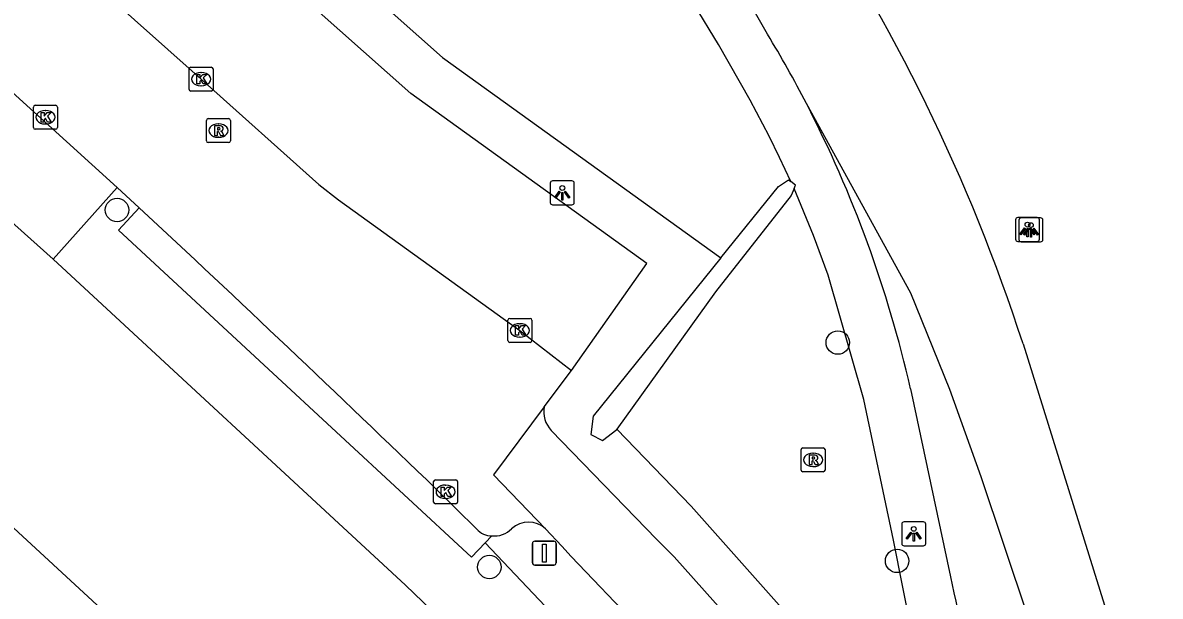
# Model space of a CAD drawing. Extents: x 157466 to 158888, y 383063 to 384677.
# Drawn here: x 158768.48 to 158815.94, y 383831.66 to 383855.58 of the extents above; entities that cross this region are included whole.
import ezdxf

# ---------------------------------------------------------------- set-up
doc = ezdxf.new("R2010")
doc.units = 0
for name, color, linetype in [('IMGEO_Berm_groen', 7, 'Continuous'), ('IMGEO_Boom', 7, 'Continuous'), ('IMGEO_Fietspad_gesloten', 7, 'Continuous'), ('IMGEO_Greppel_droge_sloot', 7, 'Continuous'), ('IMGEO_Kolk', 7, 'Continuous'), ('IMGEO_Lichtpunt', 7, 'Continuous'), ('IMGEO_Pand', 7, 'Continuous'), ('IMGEO_Parkeervlak_open', 7, 'Continuous'), ('IMGEO_Rijbaan_lokaal_open', 7, 'Continuous'), ('IMGEO_Rijbaan_regionaal_gesloten', 7, 'Continuous'), ('IMGEO_Rioolput', 7, 'Continuous'), ('IMGEO_Verkeersbordpaal', 7, 'Continuous'), ('IMGEO_Voetpad_open', 7, 'Continuous')]:
    doc.layers.add(name, color=color, linetype=linetype)

msp = doc.modelspace()

# ---------------------------------------------------------------- linework, layer by layer
at = {"layer": 'IMGEO_Berm_groen'}
for points in [[(158564.348, 384032.052), (158585.348, 384010.678), (158589.846, 384006.513), (158595.875, 384001.543), (158606.237, 383993.699), (158616.579, 383985.612), (158635.376, 383970.915), (158654.191, 383956.204), (158678.1, 383937.509), (158694.724, 383924.511), (158711.994, 383911.008), (158717.008, 383907.087), (158725.26, 383900.681), (158756.19, 383876.531), (158756.88, 383876.013), (158756.965, 383875.793), (158757.55, 383874.435), (158757.869, 383872.031), (158759.488, 383870.539), (158762.98, 383874.478), (158764.514, 383873.194), (158785.996, 383854.136), (158797.607, 383845.775)], [(158800.523, 383848.966), (158800.06, 383849.962), (158799.625, 383850.85), (158798.832, 383852.357), (158797.507, 383854.674), (158796.493, 383856.35), (158794.295, 383859.532)], [(158793.274, 383838.623), (158796.375, 383835.422), (158801.371, 383829.79), (158803.414, 383827.207), (158804.92, 383825.082), (158806.27, 383822.979), (158807.072, 383821.61), (158808.842, 383817.595), (158809.753, 383815.209), (158810.149, 383815.525), (158809.506, 383817.376), (158808.111, 383821.404), (158806.628, 383826.294), (158805.578, 383830.15), (158804.806, 383834.002), (158803.571, 383839.871), (158802.083, 383845.053), (158801.472, 383846.707), (158800.66, 383848.669)]]:
    msp.add_lwpolyline(points, dxfattribs=at)
at = {"layer": 'IMGEO_Boom'}
for centre in [(158772.417, 383847.774), (158802.486, 383842.242), (158804.961, 383833.133), (158787.95, 383832.878)]:
    msp.add_circle(centre, 0.489, dxfattribs=at)
at = {"layer": 'IMGEO_Fietspad_gesloten'}
for points in [[(158799.84, 383828.503), (158797.735, 383830.983), (158795.663, 383833.304), (158794.925, 383834.044), (158790.534, 383838.577)], [(158790.292, 383834.469), (158790.967, 383833.748), (158791.368, 383833.321), (158794.107, 383830.456), (158797.331, 383826.715)]]:
    msp.add_lwpolyline(points, dxfattribs=at)
msp.add_arc((158791.306, 383839.342), 1.087, 167.9877, 224.7413, dxfattribs=at)
at = {"layer": 'IMGEO_Greppel_droge_sloot'}
for points in [[(158797.607, 383845.775), (158800.016, 383848.756), (158800.432, 383849.037), (158800.523, 383848.966)], [(158800.66, 383848.669), (158800.718, 383848.815), (158800.523, 383848.966)], [(158800.66, 383848.669), (158800.542, 383848.375), (158797.377, 383844.357), (158793.274, 383838.623)], [(158797.607, 383845.775), (158792.274, 383839.176), (158792.183, 383838.411), (158792.669, 383838.158), (158793.273, 383838.622), (158793.274, 383838.623)]]:
    msp.add_lwpolyline(points, dxfattribs=at)
at = {"layer": 'IMGEO_Kolk'}
for p, q in [((158775.421, 383852.805), (158775.421, 383853.657)), ((158775.496, 383853.731), (158776.348, 383853.731)), ((158775.909, 383853.511), (158775.934, 383853.511)), ((158776.422, 383853.657), (158776.422, 383852.805)), ((158776.348, 383852.731), (158775.496, 383852.731)), ((158775.932, 383852.951), (158775.907, 383852.951)), ((158769.002, 383852.143), (158769.854, 383852.143)), ((158768.927, 383851.217), (158768.927, 383852.069)), ((158769.415, 383851.923), (158769.44, 383851.923)), ((158769.928, 383852.069), (158769.928, 383851.217)), ((158769.854, 383851.143), (158769.002, 383851.143)), ((158769.438, 383851.363), (158769.413, 383851.363)), ((158788.723, 383842.324), (158788.723, 383843.176)), ((158788.798, 383843.25), (158789.65, 383843.25)), ((158789.724, 383843.176), (158789.724, 383842.324)), ((158789.211, 383843.03), (158789.236, 383843.03)), ((158789.65, 383842.25), (158788.798, 383842.25)), ((158789.234, 383842.47), (158789.209, 383842.47)), ((158785.624, 383835.591), (158785.624, 383836.443)), ((158785.699, 383836.517), (158786.551, 383836.517)), ((158786.625, 383836.443), (158786.625, 383835.591)), ((158786.112, 383836.297), (158786.137, 383836.297)), ((158786.551, 383835.517), (158785.699, 383835.517)), ((158786.135, 383835.737), (158786.11, 383835.737))]:
    msp.add_line(p, q, dxfattribs=at)
for points in [[(158775.421, 383852.805), (158775.421, 383853.657)], [(158775.496, 383853.731), (158776.348, 383853.731)], [(158776.422, 383853.657), (158776.422, 383852.805)], [(158775.742, 383853.431), (158775.865, 383853.431), (158775.865, 383853.28), (158775.995, 383853.431), (158776.159, 383853.431), (158776.013, 383853.28), (158776.166, 383853.031), (158776.014, 383853.031), (158775.929, 383853.195), (158775.865, 383853.128), (158775.865, 383853.031), (158775.742, 383853.031), (158775.742, 383853.431)], [(158776.348, 383852.731), (158775.496, 383852.731)], [(158769.002, 383852.143), (158769.854, 383852.143)], [(158768.927, 383851.217), (158768.927, 383852.069)], [(158769.248, 383851.843), (158769.371, 383851.843), (158769.371, 383851.692), (158769.501, 383851.843), (158769.665, 383851.843), (158769.519, 383851.692), (158769.672, 383851.443), (158769.52, 383851.443), (158769.435, 383851.607), (158769.371, 383851.54), (158769.371, 383851.443), (158769.248, 383851.443), (158769.248, 383851.843)], [(158769.928, 383852.069), (158769.928, 383851.217)], [(158769.854, 383851.143), (158769.002, 383851.143)], [(158788.723, 383842.324), (158788.723, 383843.176)], [(158788.798, 383843.25), (158789.65, 383843.25)], [(158789.724, 383843.176), (158789.724, 383842.324)], [(158789.044, 383842.95), (158789.167, 383842.95), (158789.167, 383842.799), (158789.297, 383842.95), (158789.461, 383842.95), (158789.315, 383842.799), (158789.468, 383842.55), (158789.316, 383842.55), (158789.231, 383842.714), (158789.167, 383842.647), (158789.167, 383842.55), (158789.044, 383842.55), (158789.044, 383842.95)], [(158789.65, 383842.25), (158788.798, 383842.25)], [(158785.624, 383835.591), (158785.624, 383836.443)], [(158785.699, 383836.517), (158786.551, 383836.517)], [(158786.625, 383836.443), (158786.625, 383835.591)], [(158785.945, 383836.217), (158786.068, 383836.217), (158786.068, 383836.066), (158786.198, 383836.217), (158786.362, 383836.217), (158786.216, 383836.066), (158786.369, 383835.817), (158786.217, 383835.817), (158786.132, 383835.981), (158786.068, 383835.914), (158786.068, 383835.817), (158785.945, 383835.817), (158785.945, 383836.217)], [(158786.551, 383835.517), (158785.699, 383835.517)]]:
    msp.add_lwpolyline(points, dxfattribs=at)
for centre, start, end in [((158775.498, 383853.655), 91.552, 178.448), ((158775.498, 383853.655), 91.552, 178.448), ((158776.346, 383853.655), 1.552, 88.448), ((158776.346, 383853.655), 1.552, 88.448), ((158775.498, 383852.807), 181.552, 268.448), ((158775.498, 383852.807), 181.552, 268.448), ((158776.346, 383852.807), 271.552, 358.448), ((158776.346, 383852.807), 271.552, 358.448), ((158769.004, 383852.067), 91.552, 178.448), ((158769.004, 383852.067), 91.552, 178.448), ((158769.852, 383852.067), 1.552, 88.448), ((158769.852, 383852.067), 1.552, 88.448), ((158769.004, 383851.219), 181.552, 268.448), ((158769.004, 383851.219), 181.552, 268.448), ((158769.852, 383851.219), 271.552, 358.448), ((158769.852, 383851.219), 271.552, 358.448), ((158788.8, 383843.174), 91.552, 178.448), ((158788.8, 383843.174), 91.552, 178.448), ((158789.648, 383843.174), 1.552, 88.448), ((158789.648, 383843.174), 1.552, 88.448), ((158788.8, 383842.326), 181.552, 268.448), ((158788.8, 383842.326), 181.552, 268.448), ((158789.648, 383842.326), 271.552, 358.448), ((158789.648, 383842.326), 271.552, 358.448), ((158785.701, 383836.441), 91.552, 178.448), ((158785.701, 383836.441), 91.552, 178.448), ((158786.549, 383836.441), 1.552, 88.448), ((158786.549, 383836.441), 1.552, 88.448), ((158785.701, 383835.593), 181.552, 268.448), ((158785.701, 383835.593), 181.552, 268.448), ((158786.549, 383835.593), 271.552, 358.448), ((158786.549, 383835.593), 271.552, 358.448)]:
    msp.add_arc(centre, 0.0765, start, end, dxfattribs=at)
for centre, major_axis, ratio, start_param, end_param in [((158775.908, 383853.231), (-0.387, 0.002), 0.722429, 4.712389, 7.853982), ((158775.933, 383853.231), (-0.39, 0.002), 0.717154, 1.570796, 4.712389), ((158769.414, 383851.643), (-0.387, 0.002), 0.722429, 4.712389, 7.853982), ((158769.439, 383851.643), (-0.39, 0.002), 0.717154, 1.570796, 4.712389), ((158789.21, 383842.75), (-0.387, 0.002), 0.722429, 4.712389, 7.853982), ((158789.235, 383842.75), (-0.39, 0.002), 0.717154, 1.570796, 4.712389), ((158786.111, 383836.017), (-0.387, 0.002), 0.722429, 4.712389, 7.853982), ((158786.136, 383836.017), (-0.39, 0.002), 0.717154, 1.570796, 4.712389)]:
    msp.add_ellipse(centre, major_axis=major_axis, ratio=ratio, start_param=start_param, end_param=end_param, dxfattribs=at)
at = {"layer": 'IMGEO_Lichtpunt'}
for p, q in [((158790.493, 383848.893), (158790.493, 383848.086)), ((158790.493, 383848.893), (158790.493, 383848.086)), ((158791.395, 383848.988), (158790.587, 383848.988)), ((158791.395, 383848.988), (158790.587, 383848.988)), ((158791.489, 383848.086), (158791.489, 383848.893)), ((158791.489, 383848.086), (158791.489, 383848.893)), ((158790.587, 383847.992), (158791.395, 383847.992)), ((158790.587, 383847.992), (158791.395, 383847.992)), ((158809.9, 383847.364), (158809.9, 383846.557)), ((158809.9, 383847.364), (158809.9, 383846.557)), ((158810.802, 383847.459), (158809.994, 383847.459)), ((158810.802, 383847.459), (158809.994, 383847.459)), ((158810.045, 383847.347), (158810.045, 383846.54)), ((158810.045, 383847.347), (158810.045, 383846.54)), ((158810.947, 383847.442), (158810.139, 383847.442)), ((158810.947, 383847.442), (158810.139, 383847.442)), ((158810.896, 383846.557), (158810.896, 383847.364)), ((158810.896, 383846.557), (158810.896, 383847.364)), ((158811.041, 383846.54), (158811.041, 383847.347)), ((158811.041, 383846.54), (158811.041, 383847.347)), ((158809.994, 383846.463), (158810.802, 383846.463)), ((158809.994, 383846.463), (158810.802, 383846.463)), ((158810.139, 383846.446), (158810.947, 383846.446)), ((158810.139, 383846.446), (158810.947, 383846.446)), ((158805.157, 383834.669), (158805.157, 383833.862)), ((158805.157, 383834.669), (158805.157, 383833.862)), ((158806.059, 383834.764), (158805.251, 383834.764)), ((158806.059, 383834.764), (158805.251, 383834.764)), ((158806.153, 383833.862), (158806.153, 383834.669)), ((158806.153, 383833.862), (158806.153, 383834.669)), ((158805.251, 383833.768), (158806.059, 383833.768)), ((158805.251, 383833.768), (158806.059, 383833.768))]:
    msp.add_line(p, q, dxfattribs=at)
for points in [[(158790.867, 383848.557), (158790.906, 383848.529), (158790.718, 383848.267), (158790.68, 383848.294), (158790.867, 383848.557)], [(158790.969, 383848.509), (158791.016, 383848.509), (158791.016, 383848.187), (158790.969, 383848.187), (158790.969, 383848.509)], [(158791.079, 383848.529), (158791.117, 383848.556), (158791.304, 383848.294), (158791.265, 383848.266), (158791.079, 383848.529)], [(158810.274, 383847.028), (158810.313, 383847), (158810.125, 383846.738), (158810.087, 383846.765), (158810.274, 383847.028)], [(158810.419, 383847.011), (158810.458, 383846.983), (158810.27, 383846.721), (158810.232, 383846.748), (158810.419, 383847.011)], [(158810.376, 383846.98), (158810.423, 383846.98), (158810.423, 383846.658), (158810.376, 383846.658), (158810.376, 383846.98)], [(158810.486, 383847), (158810.524, 383847.027), (158810.711, 383846.765), (158810.672, 383846.737), (158810.486, 383847)], [(158810.521, 383846.963), (158810.568, 383846.963), (158810.568, 383846.641), (158810.521, 383846.641), (158810.521, 383846.963)], [(158810.631, 383846.983), (158810.669, 383847.01), (158810.856, 383846.748), (158810.817, 383846.72), (158810.631, 383846.983)], [(158805.531, 383834.333), (158805.57, 383834.305), (158805.382, 383834.043), (158805.344, 383834.07), (158805.531, 383834.333)], [(158805.633, 383834.285), (158805.68, 383834.285), (158805.68, 383833.963), (158805.633, 383833.963), (158805.633, 383834.285)], [(158805.743, 383834.305), (158805.781, 383834.332), (158805.968, 383834.07), (158805.929, 383834.042), (158805.743, 383834.305)]]:
    msp.add_lwpolyline(points, dxfattribs=at)
for centre in [(158790.992, 383848.691), (158810.399, 383847.162), (158810.544, 383847.145), (158805.656, 383834.467)]:
    msp.add_circle(centre, 0.0994, dxfattribs=at)
for centre, start, end in [((158790.587, 383848.893), 90, 180), ((158790.587, 383848.893), 90, 180), ((158791.395, 383848.893), 0, 90), ((158791.395, 383848.893), 0, 90), ((158790.587, 383848.086), 180, 270), ((158790.587, 383848.086), 180, 270), ((158791.395, 383848.086), 270, 0), ((158791.395, 383848.086), 270, 360), ((158809.994, 383847.364), 90, 180), ((158809.994, 383847.364), 90, 180), ((158810.139, 383847.347), 90, 180), ((158810.139, 383847.347), 90, 180), ((158810.802, 383847.364), 0, 90), ((158810.802, 383847.364), 0, 90), ((158810.947, 383847.347), 0, 90), ((158810.947, 383847.347), 0, 90), ((158809.994, 383846.557), 180, 270), ((158809.994, 383846.557), 180, 270), ((158810.139, 383846.54), 180, 270), ((158810.139, 383846.54), 180, 270), ((158810.802, 383846.557), 270, 0), ((158810.802, 383846.557), 270, 360), ((158810.947, 383846.54), 270, 0), ((158810.947, 383846.54), 270, 360), ((158805.251, 383834.669), 90, 180), ((158805.251, 383834.669), 90, 180), ((158806.059, 383834.669), 0, 90), ((158806.059, 383834.669), 0, 90), ((158805.251, 383833.862), 180, 270), ((158805.251, 383833.862), 180, 270), ((158806.059, 383833.862), 270, 0), ((158806.059, 383833.862), 270, 360)]:
    msp.add_arc(centre, 0.0946, start, end, dxfattribs=at)
at = {"layer": 'IMGEO_Pand'}
msp.add_lwpolyline([(158753.009, 383824.317), (158754.93, 383825.944), (158754.976, 383825.983), (158764.777, 383834.282), (158766.636, 383835.855), (158774.494, 383828.599), (158787.947, 383816.177), (158790.144, 383814.148), (158797.077, 383807.746), (158778.082, 383794.771), (158753.009, 383824.317)], dxfattribs=at)
at = {"layer": 'IMGEO_Parkeervlak_open'}
msp.add_lwpolyline([(158791.378, 383841.084), (158794.517, 383845.539), (158784.669, 383852.64), (158763.187, 383871.698), (158760.297, 383868.436)], dxfattribs=at)
at = {"layer": 'IMGEO_Rijbaan_lokaal_open'}
for points in [[(158758.973, 383868.315), (158775.92, 383853.23), (158780.83, 383848.843), (158781.658, 383848.196), (158789.223, 383842.749), (158791.378, 383841.084)], [(158766.971, 383853.655), (158772.424, 383848.718)], [(158773.336, 383847.868), (158772.424, 383848.718)], [(158790.243, 383839.568), (158791.378, 383841.084)], [(158790.243, 383839.568), (158788.117, 383836.727), (158790.292, 383834.469)], [(158785.719, 383836.142), (158787.418, 383834.47)]]:
    msp.add_lwpolyline(points, dxfattribs=at)
for centre, radius, start, end in [((158153.479, 383180.879), 910.548, 46.02443, 47.097558), ((158789.58, 383833.704), 1.045, 47.0333, 132.4006), ((158788.04, 383835.001), 0.818, 220.468, 270.9567), ((158788.174, 383835.142), 0.967, 262.8412, 316.44)]:
    msp.add_arc(centre, radius, start, end, dxfattribs=at)
at = {"layer": 'IMGEO_Rijbaan_regionaal_gesloten'}
for points in [[(158815.225, 383816.371), (158810.409, 383830.835), (158808.473, 383836.647), (158807.166, 383840.29), (158805.531, 383844.31), (158801.175, 383852.211)], [(158810.213, 383842.194), (158817.194, 383819.764), (158818.029, 383817.666)], [(158805.521, 383840.314), (158807.185, 383832.467)]]:
    msp.add_lwpolyline(points, dxfattribs=at)
for centre, radius, start, end in [((158737.345, 383818.542), 76.61, 17.98313, 34.1097), ((158765.076, 383836.207), 39.32, 28.731, 36.5991), ((158756.727, 383829.257), 50.025, 27.3127, 31.115), ((158756.653, 383829.205), 50.115, 12.8076, 27.3271), ((158901.818, 383852.485), 96.727, 191.94358, 198.45226)]:
    msp.add_arc(centre, radius, start, end, dxfattribs=at)
at = {"layer": 'IMGEO_Rioolput'}
for p, q in [((158776.146, 383850.66), (158776.146, 383851.512)), ((158776.221, 383851.586), (158777.073, 383851.586)), ((158776.634, 383851.366), (158776.659, 383851.366)), ((158777.147, 383851.512), (158777.147, 383850.66)), ((158776.657, 383850.806), (158776.632, 383850.806)), ((158777.073, 383850.586), (158776.221, 383850.586)), ((158800.954, 383836.923), (158800.954, 383837.775)), ((158801.029, 383837.849), (158801.881, 383837.849)), ((158801.442, 383837.629), (158801.467, 383837.629)), ((158801.955, 383837.775), (158801.955, 383836.923)), ((158801.465, 383837.069), (158801.44, 383837.069)), ((158801.881, 383836.849), (158801.029, 383836.849))]:
    msp.add_line(p, q, dxfattribs=at)
for points in [[(158776.146, 383850.66), (158776.146, 383851.512)], [(158776.221, 383851.586), (158777.073, 383851.586)], [(158776.735, 383851.284), (158776.483, 383851.286), (158776.483, 383850.886)], [(158776.661, 383851.205), (158776.607, 383851.205), (158776.607, 383851.124)], [(158777.147, 383851.512), (158777.147, 383850.66)], [(158776.483, 383850.886), (158776.607, 383850.886), (158776.607, 383851.048), (158776.618, 383851.048)], [(158776.607, 383851.124), (158776.659, 383851.124)], [(158776.665, 383851.019), (158776.736, 383850.886), (158776.876, 383850.886), (158776.811, 383851.012)], [(158777.073, 383850.586), (158776.221, 383850.586)], [(158800.954, 383836.923), (158800.954, 383837.775)], [(158801.029, 383837.849), (158801.881, 383837.849)], [(158801.543, 383837.547), (158801.291, 383837.549), (158801.291, 383837.149)], [(158801.469, 383837.468), (158801.415, 383837.468), (158801.415, 383837.387)], [(158801.415, 383837.387), (158801.467, 383837.387)], [(158801.955, 383837.775), (158801.955, 383836.923)], [(158801.291, 383837.149), (158801.415, 383837.149), (158801.415, 383837.311), (158801.426, 383837.311)], [(158801.473, 383837.282), (158801.544, 383837.149), (158801.684, 383837.149), (158801.619, 383837.275)], [(158801.881, 383836.849), (158801.029, 383836.849)]]:
    msp.add_lwpolyline(points, dxfattribs=at)
for centre, radius, start, end in [((158776.223, 383851.51), 0.0765, 91.552, 178.448), ((158776.223, 383851.51), 0.0765, 91.552, 178.448), ((158776.667, 383851.109), 0.0964, 77.0061, 93.1865), ((158776.681, 383851.166), 0.0378, 276.6634, 79.6772), ((158776.734, 383851.174), 0.109, 350.3612, 89.416), ((158776.732, 383851.174), 0.112, 277.5842, 350.9817), ((158777.071, 383851.51), 0.0765, 1.552, 88.448), ((158777.071, 383851.51), 0.0765, 1.552, 88.448), ((158776.617, 383850.995), 0.0533, 26.0293, 88.6989), ((158776.643, 383851.313), 0.19, 274.7715, 282.9687), ((158776.716, 383850.959), 0.108, 29.5134, 73.7905), ((158776.223, 383850.662), 0.0765, 181.552, 268.448), ((158776.223, 383850.662), 0.0765, 181.552, 268.448), ((158777.071, 383850.662), 0.0765, 271.552, 358.448), ((158777.071, 383850.662), 0.0765, 271.552, 358.448), ((158801.031, 383837.773), 0.0765, 91.552, 178.448), ((158801.031, 383837.773), 0.0765, 91.552, 178.448), ((158801.451, 383837.576), 0.19, 274.7715, 282.9687), ((158801.475, 383837.372), 0.0964, 77.0061, 93.1865), ((158801.489, 383837.429), 0.0378, 276.6634, 79.6772), ((158801.542, 383837.437), 0.109, 350.3612, 89.416), ((158801.54, 383837.437), 0.112, 277.5842, 350.9817), ((158801.879, 383837.773), 0.0765, 1.552, 88.448), ((158801.879, 383837.773), 0.0765, 1.552, 88.448), ((158801.031, 383836.925), 0.0765, 181.552, 268.448), ((158801.031, 383836.925), 0.0765, 181.552, 268.448), ((158801.425, 383837.258), 0.0533, 26.0293, 88.6989), ((158801.524, 383837.222), 0.108, 29.5134, 73.7905), ((158801.879, 383836.925), 0.0765, 271.552, 358.448), ((158801.879, 383836.925), 0.0765, 271.552, 358.448)]:
    msp.add_arc(centre, radius, start, end, dxfattribs=at)
for centre, major_axis, ratio, start_param, end_param in [((158776.633, 383851.086), (-0.387, 0.002), 0.722429, 4.712389, 7.853982), ((158776.658, 383851.086), (-0.39, 0.002), 0.717154, 1.570796, 4.712389), ((158801.441, 383837.349), (-0.387, 0.002), 0.722429, 4.712389, 7.853982), ((158801.466, 383837.349), (-0.39, 0.002), 0.717154, 1.570796, 4.712389)]:
    msp.add_ellipse(centre, major_axis=major_axis, ratio=ratio, start_param=start_param, end_param=end_param, dxfattribs=at)
at = {"layer": 'IMGEO_Verkeersbordpaal'}
for p, q in [((158789.747, 383833.058), (158789.747, 383833.858)), ((158789.747, 383833.858), (158789.747, 383833.058)), ((158789.847, 383833.958), (158790.637, 383833.958)), ((158790.637, 383833.958), (158789.847, 383833.958)), ((158790.737, 383833.858), (158790.737, 383833.058)), ((158790.737, 383833.058), (158790.737, 383833.858)), ((158790.637, 383832.958), (158789.847, 383832.958)), ((158789.847, 383832.958), (158790.637, 383832.958))]:
    msp.add_line(p, q, dxfattribs=at)
msp.add_lwpolyline([(158790.167, 383833.833), (158790.317, 383833.833), (158790.317, 383833.083), (158790.167, 383833.083), (158790.167, 383833.833)], dxfattribs=at)
for centre, start, end in [((158789.847, 383833.858), 90, 180), ((158789.847, 383833.858), 90, 180), ((158790.637, 383833.858), 0, 90), ((158790.637, 383833.858), 360, 90), ((158789.847, 383833.058), 180, 270), ((158789.847, 383833.058), 180, 270), ((158790.637, 383833.058), 270, 0), ((158790.637, 383833.058), 270, 0)]:
    msp.add_arc(centre, 0.1, start, end, dxfattribs=at)
at = {"layer": 'IMGEO_Voetpad_open'}
for points in [[(158769.755, 383845.72), (158764.27, 383850.615)], [(158772.424, 383848.718), (158769.755, 383845.72)], [(158787.776, 383833.894), (158787.2, 383833.294), (158778.742, 383841.138), (158772.481, 383846.934), (158773.336, 383847.868)], [(158769.755, 383845.72), (158784.449, 383832.119), (158785.18, 383831.423), (158790.546, 383825.926), (158795.963, 383820.215), (158799.254, 383816.709), (158803.28, 383809.344)], [(158788.054, 383834.183), (158787.776, 383833.894)], [(158800.104, 383823.201), (158800.099, 383823.189), (158800.049, 383823.083), (158799.991, 383822.982), (158799.923, 383822.887), (158799.847, 383822.798), (158799.763, 383822.717), (158799.673, 383822.643), (158799.576, 383822.577), (158799.474, 383822.521), (158798.117, 383824.076), (158797.562, 383823.551), (158787.776, 383833.894)]]:
    msp.add_lwpolyline(points, dxfattribs=at)

doc.saveas('drawing.dxf')
